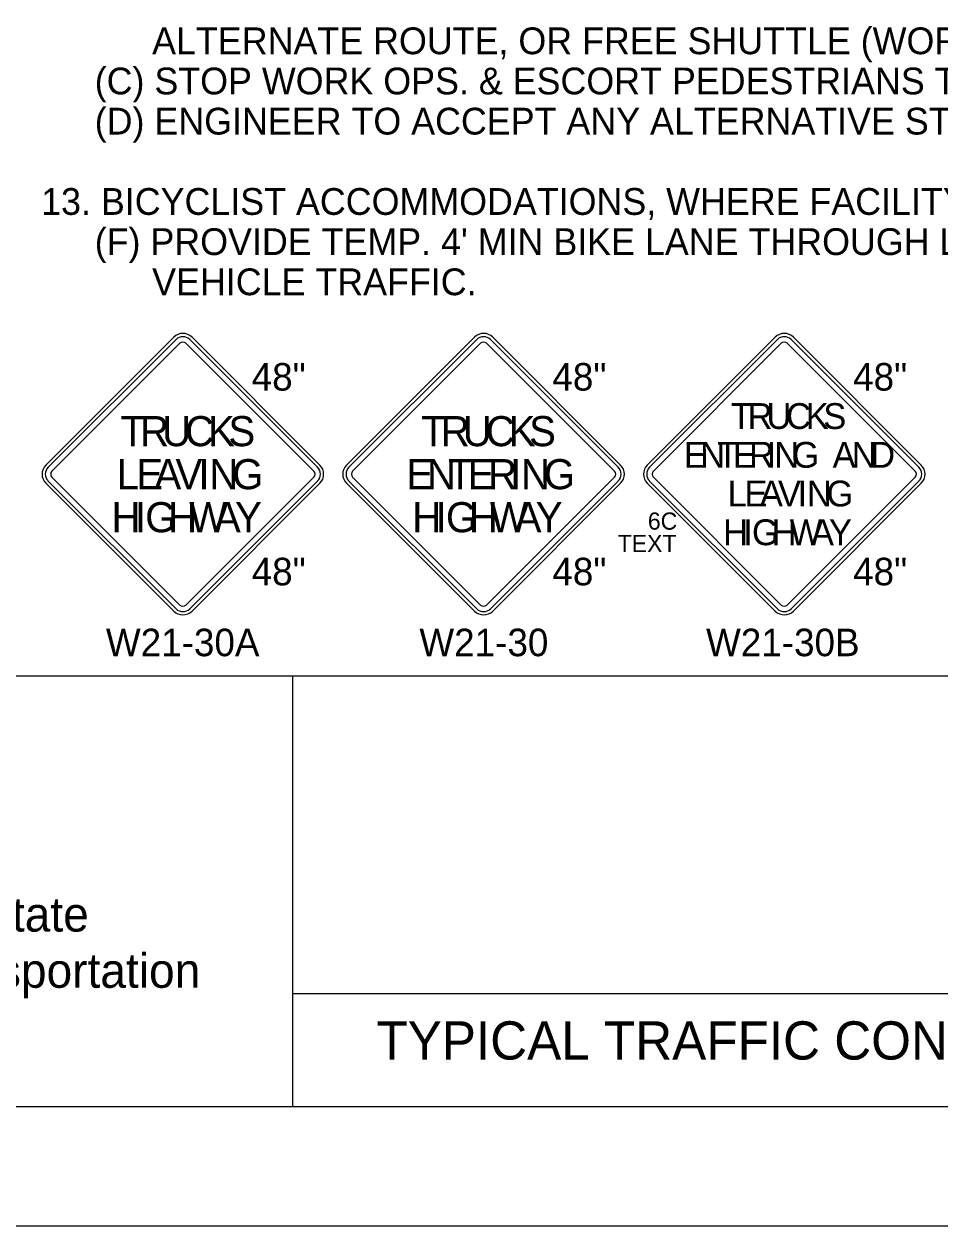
# Model space of a CAD drawing. Extents: x 99958 to 100176, y 99935 to 100011.
# Drawn here: x 100111.504 to 100113.898, y 99939.687 to 99942.829 of the extents above; entities that cross this region are included whole.
import ezdxf

# ---------------------------------------------------------------- set-up
doc = ezdxf.new("R2010")
doc.units = 0
for name, color, linetype in [('SH_GI_GeneralNotesBodyText', 7, 'Continuous'), ('SH_GI_PlotLimits', 7, 'Continuous'), ('SH_GI_SheetBorder', 7, 'Continuous'), ('SH_GI_SheetTextInCells', 7, 'Continuous'), ('SH_GI_TitleBlockText', 7, 'Continuous'), ('TR_SN_ConstructionSigns', 7, 'Continuous')]:
    doc.layers.add(name, color=color, linetype=linetype)

msp = doc.modelspace()

# ---------------------------------------------------------------- linework, layer by layer
at = {"layer": 'SH_GI_PlotLimits'}
msp.add_lwpolyline([(100099.0625, 99939.6875), (100116.0625, 99939.6875), (100116.0625, 99950.6875), (100099.0625, 99950.6875)], close=True, dxfattribs=at)
at = {"layer": 'SH_GI_SheetBorder'}
for p, q in [((100100, 99941.1259), (100115.75, 99941.1259)), ((100112.2055, 99941.1259), (100112.2055, 99940)), ((100112.2055, 99940.2955), (100115.2079, 99940.2955)), ((100100, 99940), (100115.75, 99940))]:
    msp.add_line(p, q, dxfattribs=at)
at = {"layer": 'TR_SN_ConstructionSigns'}
for p, q in [((100111.8955, 99942.0107), (100111.5613, 99941.6766)), ((100111.9014, 99942.0048), (100111.5673, 99941.6707)), ((100111.5773, 99941.6607), (100111.9114, 99941.9948)), ((100111.9273, 99941.9948), (100112.2614, 99941.6607)), ((100112.2713, 99941.6707), (100111.9372, 99942.0048)), ((100112.2773, 99941.6766), (100111.9432, 99942.0107)), ((100112.6812, 99942.0107), (100112.3471, 99941.6766)), ((100112.6871, 99942.0048), (100112.353, 99941.6707)), ((100112.363, 99941.6607), (100112.6971, 99941.9948)), ((100112.713, 99941.9948), (100113.0471, 99941.6607)), ((100113.057, 99941.6707), (100112.7229, 99942.0048)), ((100113.063, 99941.6766), (100112.7289, 99942.0107)), ((100113.4669, 99942.0107), (100113.1328, 99941.6766)), ((100113.4729, 99942.0048), (100113.1387, 99941.6707)), ((100113.1487, 99941.6607), (100113.4828, 99941.9948)), ((100113.4987, 99941.9948), (100113.8328, 99941.6607)), ((100113.8428, 99941.6707), (100113.5087, 99942.0048)), ((100113.8487, 99941.6766), (100113.5146, 99942.0107)), ((100111.5613, 99941.6289), (100111.8955, 99941.2948)), ((100111.5673, 99941.6349), (100111.9014, 99941.3008)), ((100111.9114, 99941.3107), (100111.5773, 99941.6448)), ((100112.2614, 99941.6448), (100111.9273, 99941.3107)), ((100111.9372, 99941.3008), (100112.2713, 99941.6349)), ((100111.9432, 99941.2948), (100112.2773, 99941.6289)), ((100112.3471, 99941.6289), (100112.6812, 99941.2948)), ((100112.353, 99941.6349), (100112.6871, 99941.3008)), ((100112.6971, 99941.3107), (100112.363, 99941.6448)), ((100113.0471, 99941.6448), (100112.713, 99941.3107)), ((100112.7229, 99941.3008), (100113.057, 99941.6349)), ((100112.7289, 99941.2948), (100113.063, 99941.6289)), ((100113.1328, 99941.6289), (100113.4669, 99941.2948)), ((100113.1387, 99941.6349), (100113.4729, 99941.3008)), ((100113.4828, 99941.3107), (100113.1487, 99941.6448)), ((100113.8328, 99941.6448), (100113.4987, 99941.3107)), ((100113.5087, 99941.3008), (100113.8428, 99941.6349)), ((100113.5146, 99941.2948), (100113.8487, 99941.6289))]:
    msp.add_line(p, q, dxfattribs=at)
for centre, radius, start, end in [((100111.9193, 99941.9869), 0.0338, 45, 135), ((100111.9193, 99941.9869), 0.0253, 45, 135), ((100111.9193, 99941.9869), 0.0113, 45, 135), ((100112.705, 99941.9869), 0.0338, 45, 135), ((100112.705, 99941.9869), 0.0253, 45, 135), ((100112.705, 99941.9869), 0.0113, 45, 135), ((100113.4908, 99941.9869), 0.0338, 45, 135), ((100113.4908, 99941.9869), 0.0253, 45, 135), ((100113.4908, 99941.9869), 0.0113, 45, 135), ((100111.5852, 99941.6528), 0.0338, 135, 225), ((100111.5852, 99941.6528), 0.0253, 135, 225), ((100111.5852, 99941.6528), 0.0113, 135, 225), ((100112.2534, 99941.6528), 0.0113, 315, 45), ((100112.2534, 99941.6528), 0.0253, 315, 45), ((100112.2534, 99941.6528), 0.0338, 315, 45), ((100112.3709, 99941.6528), 0.0338, 135, 225), ((100112.3709, 99941.6528), 0.0253, 135, 225), ((100112.3709, 99941.6528), 0.0113, 135, 225), ((100113.0391, 99941.6528), 0.0113, 315, 45), ((100113.0391, 99941.6528), 0.0253, 315, 45), ((100113.0391, 99941.6528), 0.0338, 315, 45), ((100113.1566, 99941.6528), 0.0338, 135, 225), ((100113.1566, 99941.6528), 0.0253, 135, 225), ((100113.1566, 99941.6528), 0.0113, 135, 225), ((100113.8249, 99941.6528), 0.0113, 315, 45), ((100113.8249, 99941.6528), 0.0253, 315, 45), ((100113.8249, 99941.6528), 0.0338, 315, 45), ((100111.9193, 99941.3187), 0.0253, 225, 315), ((100111.9193, 99941.3187), 0.0113, 225, 315), ((100112.705, 99941.3187), 0.0253, 225, 315), ((100112.705, 99941.3187), 0.0113, 225, 315), ((100113.4908, 99941.3187), 0.0253, 225, 315), ((100113.4908, 99941.3187), 0.0113, 225, 315), ((100111.9193, 99941.3187), 0.0338, 225, 315), ((100112.705, 99941.3187), 0.0338, 225, 315), ((100113.4908, 99941.3187), 0.0338, 225, 315)]:
    msp.add_arc(centre, radius, start, end, dxfattribs=at)

# ---------------------------------------------------------------- texts
at = {"layer": 'SH_GI_GeneralNotesBodyText'}
for s, p in [('ALTERNATE ROUTE, OR FREE SHUTTLE (WORK TRUCK, VAN, OR BUS OK).', (100111.839, 99942.7506)), ('(C) STOP WORK OPS. & ESCORT PEDESTRIANS THROUGH WORK AREA.', (100111.689, 99942.6456)), ('(D) ENGINEER TO ACCEPT ANY ALTERNATIVE STRATEGIES.', (100111.689, 99942.5406)), ('13. BICYCLIST ACCOMMODATIONS, WHERE FACILITY OPEN TO BICYCLES:', (100111.549, 99942.3306)), ("(F) PROVIDE TEMP. 4' MIN BIKE LANE THROUGH LANE CLOSURE ADJACENT TO ", (100111.689, 99942.2256)), ('VEHICLE TRAFFIC.', (100111.839, 99942.1206))]:
    msp.add_text(s, height=0.07, rotation=360, dxfattribs=at).set_placement(p)
at = {"layer": 'SH_GI_SheetTextInCells'}
for s, p in [('Washington State', (100110.7229, 99940.4571)), ('Department of Transportation', (100110.3916, 99940.3101))]:
    msp.add_text(s, height=0.090072, dxfattribs=at).set_placement(p)
at = {"layer": 'SH_GI_TitleBlockText'}
msp.add_text('TYPICAL TRAFFIC CONTROL PLANS', height=0.1, dxfattribs=at).set_placement((100112.4251, 99940.1224))
at = {"layer": 'TR_SN_ConstructionSigns'}
for s, p in [('48"', (100112.0991, 99941.8713)), ('48"', (100112.8848, 99941.8713)), ('48"', (100113.6706, 99941.8713)), ('48"', (100112.0991, 99941.3622)), ('48"', (100112.8848, 99941.3622)), ('48"', (100113.6706, 99941.3622)), ('W21-30A', (100111.7182, 99941.1769)), ('W21-30', (100112.5373, 99941.1769)), ('W21-30B', (100113.2863, 99941.1769))]:
    msp.add_text(s, height=0.072, rotation=360, dxfattribs=at).set_placement(p)
for s, height, p in [('T', 0.0675, (100113.351, 99941.7709)), ('R', 0.0675, (100113.3949, 99941.7709)), ('U', 0.0675, (100113.4442, 99941.7709)), ('C', 0.0675, (100113.4955, 99941.7709)), ('K', 0.0675, (100113.5468, 99941.7709)), ('S', 0.0675, (100113.5927, 99941.7709)), ('T', 0.0787, (100111.7563, 99941.7259)), ('R', 0.0787, (100111.8075, 99941.7259)), ('U', 0.0787, (100111.865, 99941.7259)), ('C', 0.0787, (100111.9248, 99941.7259)), ('K', 0.0787, (100111.9847, 99941.7259)), ('S', 0.0787, (100112.0382, 99941.7259)), ('T', 0.0787, (100112.542, 99941.7259)), ('R', 0.0787, (100112.5932, 99941.7259)), ('U', 0.0787, (100112.6507, 99941.7259)), ('C', 0.0787, (100112.7106, 99941.7259)), ('K', 0.0787, (100112.7704, 99941.7259)), ('S', 0.0787, (100112.824, 99941.7259)), ('E', 0.0675, (100113.2286, 99941.6696)), ('N', 0.0675, (100113.271, 99941.6696)), ('T', 0.0675, (100113.3154, 99941.6696)), ('E', 0.0675, (100113.3565, 99941.6696)), ('R', 0.0675, (100113.3989, 99941.6696)), ('I', 0.0675, (100113.4448, 99941.6696)), ('N', 0.0675, (100113.4646, 99941.6696)), ('G', 0.0675, (100113.5118, 99941.6696)), ('A', 0.0675, (100113.6171, 99941.6696)), ('N', 0.0675, (100113.667, 99941.6696)), ('D', 0.0675, (100113.7152, 99941.6696)), ('L', 0.0787, (100111.7465, 99941.6134)), ('E', 0.0787, (100111.7977, 99941.6134)), ('A', 0.0787, (100111.8449, 99941.6134)), ('V', 0.0787, (100111.9, 99941.6134)), ('I', 0.0787, (100111.9599, 99941.6134)), ('N', 0.0787, (100111.9882, 99941.6134)), ('G', 0.0787, (100112.0481, 99941.6134)), ('E', 0.0787, (100112.5034, 99941.6134)), ('N', 0.0787, (100112.557, 99941.6134)), ('T', 0.0787, (100112.6121, 99941.6134)), ('E', 0.0787, (100112.6633, 99941.6134)), ('R', 0.0787, (100112.7169, 99941.6134)), ('I', 0.0787, (100112.7743, 99941.6134)), ('N', 0.0787, (100112.8027, 99941.6134)), ('G', 0.0787, (100112.8625, 99941.6134)), ('L', 0.0675, (100113.3426, 99941.5684)), ('E', 0.0675, (100113.3865, 99941.5684)), ('A', 0.0675, (100113.427, 99941.5684)), ('V', 0.0675, (100113.4742, 99941.5684)), ('I', 0.0675, (100113.5255, 99941.5684)), ('N', 0.0675, (100113.5498, 99941.5684)), ('G', 0.0675, (100113.6011, 99941.5684)), ('H', 0.0787, (100111.7327, 99941.5009)), ('I', 0.0787, (100111.7941, 99941.5009)), ('G', 0.0787, (100111.8209, 99941.5009)), ('H', 0.0787, (100111.8807, 99941.5009)), ('W', 0.0787, (100111.9359, 99941.5009)), ('A', 0.0787, (100112.0004, 99941.5009)), ('Y', 0.0787, (100112.0556, 99941.5009)), ('H', 0.0787, (100112.5184, 99941.5009)), ('I', 0.0787, (100112.5798, 99941.5009)), ('G', 0.0787, (100112.6066, 99941.5009)), ('H', 0.0787, (100112.6665, 99941.5009)), ('W', 0.0787, (100112.7216, 99941.5009)), ('A', 0.0787, (100112.7862, 99941.5009)), ('Y', 0.0787, (100112.8413, 99941.5009)), ('6C', 0.045, (100113.1343, 99941.5077)), ('H', 0.0675, (100113.3308, 99941.4671)), ('I', 0.0675, (100113.3834, 99941.4671)), ('G', 0.0675, (100113.4064, 99941.4671)), ('H', 0.0675, (100113.4577, 99941.4671)), ('W', 0.0675, (100113.5049, 99941.4671)), ('A', 0.0675, (100113.5603, 99941.4671)), ('Y', 0.0675, (100113.6075, 99941.4671)), ('TEXT', 0.045, (100113.0554, 99941.4491))]:
    msp.add_text(s, height=height, dxfattribs=at).set_placement(p)

doc.saveas('drawing.dxf')
